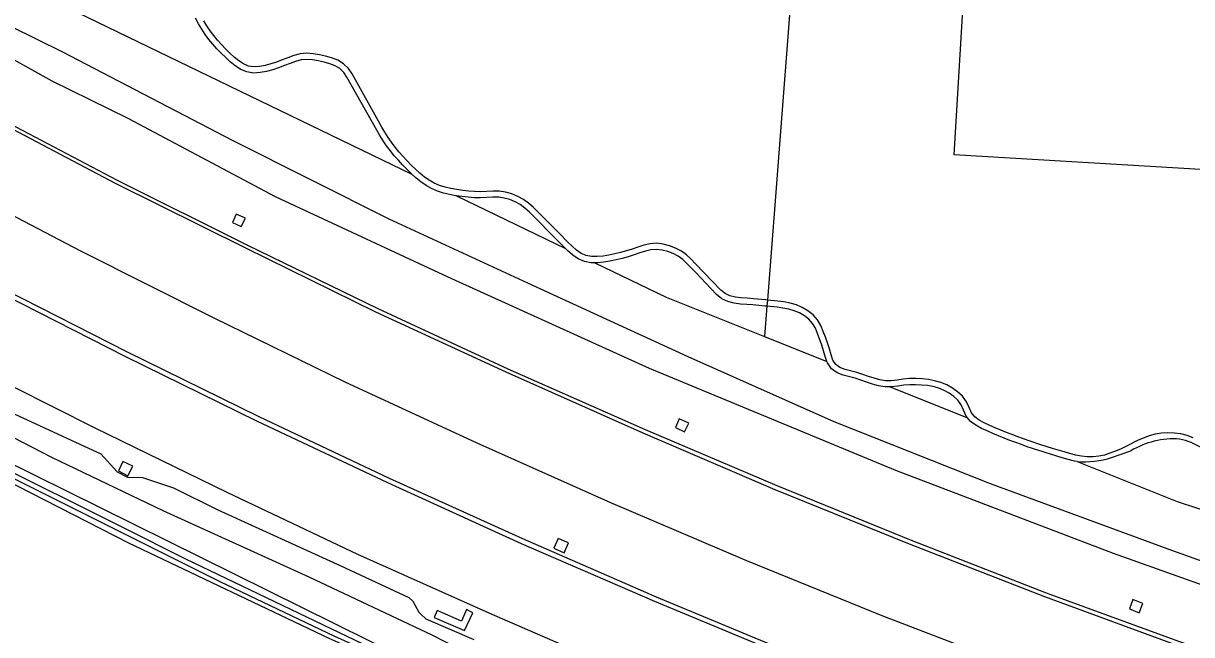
# Model space of a CAD drawing. Extents: x 126000 to 131009, y 393000 to 395500.
# Drawn here: x 127410.4 to 127601.7, y 394539.9 to 394640.1 of the extents above; entities that cross this region are included whole.
import ezdxf

# ---------------------------------------------------------------- set-up
doc = ezdxf.new("R2010")
doc.units = 0
for name, color, linetype in [('gg-knt-BGT kruinlijn', 7, 'Continuous'), ('gg-knt-onverhard', 7, 'Continuous'), ('gg-kntw-bovenkant insteek waterloop', 7, 'Continuous'), ('gt-grn-groengrens', 7, 'Continuous'), ('gt-grn-weggrens', 7, 'Continuous'), ('gx-grn-maaiveld', 7, 'Continuous')]:
    doc.layers.add(name, color=color, linetype=linetype)

msp = doc.modelspace()

# ---------------------------------------------------------------- linework, layer by layer
at = {"layer": 'gg-knt-BGT kruinlijn'}
for p, q in [((127405.24, 394577.71), (127423.03, 394569.53)), ((127423.03, 394569.53), (127425.74, 394566.6)), ((127425.74, 394566.6), (127427.42, 394565.7)), ((127427.42, 394565.7), (127429.85, 394565.67)), ((127429.85, 394565.67), (127434.92, 394563.97)), ((127434.92, 394563.97), (127442.23, 394560.36)), ((127442.23, 394560.36), (127462.36, 394551.16)), ((127462.36, 394551.16), (127473.49, 394545.99)), ((127473.49, 394545.99), (127474.12, 394545.39)), ((127474.12, 394545.39), (127475.13, 394543.59)), ((127475.13, 394543.59), (127475.46, 394543.26)), ((127475.46, 394543.26), (127476.29, 394542.47)), ((127476.29, 394542.47), (127484.12, 394539.1))]:
    msp.add_line(p, q, dxfattribs=at)
at = {"layer": 'gg-knt-onverhard'}
msp.add_line((127588.59, 394568.93), (127591.74, 394570.02), dxfattribs=at)
for points in [[(127473.95, 394615.4), (127473.88, 394615.46), (127473.16, 394616.18), (127472.46, 394616.91), (127471.77, 394617.65), (127471.1, 394618.41), (127470.46, 394619.2), (127469.84, 394620.01), (127469.26, 394620.86), (127468.72, 394621.73), (127468.22, 394622.6), (127463.33, 394631.3), (127462.82, 394632.07), (127462.17, 394632.68), (127461.4, 394633.14), (127460.52, 394633.48), (127459.6, 394633.74), (127458.65, 394633.94), (127457.69, 394634.11), (127456.76, 394634.19), (127455.85, 394634.11), (127454.95, 394633.87), (127454.04, 394633.54), (127453.11, 394633.17), (127452.16, 394632.8), (127451.19, 394632.48), (127450.19, 394632.22), (127449.16, 394632.02), (127448.07, 394631.96), (127446.97, 394632.13), (127445.96, 394632.56), (127445.05, 394633.13), (127444.24, 394633.79), (127443.49, 394634.48), (127442.76, 394635.2), (127442.06, 394635.93), (127441.38, 394636.69), (127440.74, 394637.48), (127440.13, 394638.3), (127439.56, 394639.15), (127439.02, 394640.03), (127438.54, 394640.93)], [(127532.22, 394594.72), (127531.9, 394594.75), (127529.91, 394594.96), (127528.9, 394595.03), (127527.91, 394595.09), (127526.97, 394595.2), (127526.08, 394595.42), (127525.27, 394595.81), (127524.56, 394596.37), (127520.45, 394600.7), (127519.74, 394601.42), (127518.98, 394602.13), (127518.13, 394602.78), (127517.18, 394603.27), (127516.19, 394603.64), (127515.16, 394603.9), (127514.09, 394604.04), (127513.01, 394603.98), (127511.97, 394603.75), (127510.99, 394603.43), (127510.04, 394603.1), (127509.11, 394602.79), (127508.17, 394602.53), (127507.21, 394602.3), (127506.25, 394602.11), (127505.29, 394601.96), (127504.33, 394601.86), (127503.4, 394601.86), (127502.52, 394602.02), (127501.7, 394602.38), (127500.95, 394602.91), (127500.23, 394603.55), (127499.53, 394604.23), (127498.14, 394605.66), (127496.73, 394607.08), (127494.62, 394609.22), (127493.89, 394609.93), (127493.11, 394610.62), (127492.25, 394611.23), (127491.33, 394611.74), (127490.35, 394612.15), (127489.33, 394612.44), (127488.27, 394612.59), (127487.22, 394612.6), (127485.23, 394612.49), (127484.26, 394612.51), (127483.29, 394612.59), (127482.31, 394612.7), (127481.34, 394612.84), (127480.38, 394613.01), (127479.44, 394613.24), (127478.53, 394613.54), (127477.65, 394613.91), (127476.82, 394614.37), (127476.03, 394614.91), (127475.28, 394615.52), (127474.57, 394616.18), (127473.87, 394616.88), (127473.19, 394617.59), (127472.51, 394618.32), (127471.86, 394619.06), (127471.24, 394619.82), (127470.65, 394620.6), (127470.1, 394621.4), (127469.58, 394622.24), (127469.09, 394623.1), (127464.18, 394631.83), (127463.58, 394632.72), (127462.78, 394633.49), (127461.83, 394634.04), (127460.84, 394634.43), (127459.84, 394634.71), (127458.84, 394634.92), (127457.82, 394635.1), (127456.76, 394635.19), (127455.68, 394635.1), (127454.65, 394634.83), (127453.68, 394634.47), (127452.75, 394634.1), (127451.83, 394633.74), (127450.9, 394633.44), (127449.97, 394633.2), (127449.04, 394633.01), (127448.12, 394632.96), (127447.25, 394633.1), (127446.42, 394633.45), (127445.64, 394633.95), (127444.9, 394634.55), (127444.18, 394635.21), (127443.48, 394635.9), (127442.8, 394636.61), (127442.14, 394637.34), (127441.53, 394638.1), (127440.94, 394638.88), (127440.4, 394639.69), (127439.89, 394640.53)], [(127481.31, 394611.83), (127481.18, 394611.85), (127480.17, 394612.03), (127479.17, 394612.28), (127478.18, 394612.6), (127477.21, 394613.01), (127476.3, 394613.52), (127475.43, 394614.11), (127474.63, 394614.76), (127473.95, 394615.4)], [(127499.17, 394603.18), (127498.82, 394603.52), (127497.42, 394604.96), (127493.92, 394608.51), (127493.21, 394609.2), (127492.49, 394609.83), (127491.72, 394610.38), (127490.89, 394610.84), (127490.02, 394611.21), (127489.12, 394611.46), (127488.2, 394611.59), (127487.25, 394611.6), (127485.25, 394611.49), (127484.21, 394611.51), (127483.19, 394611.6), (127482.19, 394611.71), (127481.31, 394611.83)], [(127503.96, 394600.86), (127503.31, 394600.86), (127502.23, 394601.06), (127501.21, 394601.5), (127500.33, 394602.12), (127499.55, 394602.81), (127499.17, 394603.18)], [(127532.14, 394593.72), (127531.8, 394593.75), (127529.82, 394593.96), (127528.84, 394594.03), (127527.83, 394594.09), (127526.79, 394594.21), (127525.74, 394594.48), (127524.74, 394594.95), (127523.88, 394595.63), (127520.42, 394599.29), (127519.73, 394600.01), (127519.04, 394600.71), (127518.34, 394601.37), (127517.59, 394601.93), (127516.77, 394602.36), (127515.89, 394602.68), (127514.97, 394602.92), (127514.06, 394603.03), (127513.14, 394602.99), (127512.23, 394602.78), (127511.31, 394602.49), (127510.37, 394602.16), (127509.4, 394601.84), (127508.42, 394601.56), (127507.43, 394601.33), (127506.43, 394601.13), (127505.42, 394600.96), (127504.38, 394600.86), (127503.96, 394600.86)], [(127541.97, 394584.66), (127541.69, 394585.47), (127541.42, 394586.44), (127541.11, 394587.37), (127540.43, 394589.23), (127540.07, 394590.11), (127539.6, 394590.9), (127539, 394591.58), (127538.28, 394592.16), (127537.47, 394592.62), (127536.61, 394592.99), (127535.7, 394593.26), (127534.76, 394593.43), (127533.79, 394593.55), (127532.14, 394593.72)], [(127601.92, 394572.16), (127600.94, 394572.52), (127599.92, 394572.78), (127598.87, 394572.93), (127597.82, 394572.96), (127596.78, 394572.89), (127595.74, 394572.73), (127594.73, 394572.47), (127593.75, 394572.12), (127592.8, 394571.7), (127591.02, 394570.77), (127590.15, 394570.34), (127589.24, 394569.97), (127588.32, 394569.63), (127587.4, 394569.33), (127586.48, 394569.12), (127585.55, 394569.02), (127584.6, 394569.04), (127583.65, 394569.15), (127582.69, 394569.33), (127581.75, 394569.56), (127580.8, 394569.83), (127578.89, 394570.41), (127576.99, 394571.02), (127575.11, 394571.65), (127574.17, 394571.98), (127573.23, 394572.32), (127572.3, 394572.67), (127571.38, 394573.03), (127569.54, 394573.8), (127568.63, 394574.19), (127567.74, 394574.6), (127566.9, 394575.05), (127566.18, 394575.57), (127565.64, 394576.26), (127565.23, 394577.11), (127564.8, 394578.05), (127564.17, 394578.96), (127563.36, 394579.69), (127562.5, 394580.3), (127561.59, 394580.82), (127560.61, 394581.24), (127559.59, 394581.52), (127558.57, 394581.7), (127557.54, 394581.81), (127556.52, 394581.86), (127555.48, 394581.86), (127554.45, 394581.76), (127553.46, 394581.62), (127552.5, 394581.52), (127551.56, 394581.52), (127550.64, 394581.66), (127549.71, 394581.91), (127548.79, 394582.22), (127547.85, 394582.56), (127546.87, 394582.88), (127544.95, 394583.37), (127544.1, 394583.7), (127543.42, 394584.2), (127542.95, 394584.9), (127542.65, 394585.77), (127542.38, 394586.73), (127542.05, 394587.7), (127541.72, 394588.64), (127541.36, 394589.59), (127540.96, 394590.56), (127540.42, 394591.49), (127539.69, 394592.31), (127538.85, 394592.98), (127537.92, 394593.52), (127536.95, 394593.94), (127535.94, 394594.23), (127534.91, 394594.42), (127533.9, 394594.55), (127532.22, 394594.72)], [(127552.32, 394580.52), (127551.49, 394580.52), (127550.43, 394580.68), (127549.43, 394580.95), (127548.46, 394581.27), (127547.52, 394581.61), (127546.59, 394581.92), (127544.64, 394582.42), (127543.62, 394582.81), (127542.69, 394583.49), (127542.04, 394584.45), (127541.97, 394584.66)], [(127565.01, 394575.45), (127564.78, 394575.73), (127564.33, 394576.68), (127563.92, 394577.56), (127563.42, 394578.3), (127562.74, 394578.91), (127561.96, 394579.46), (127561.14, 394579.93), (127560.28, 394580.3), (127559.38, 394580.55), (127558.43, 394580.71), (127557.46, 394580.81), (127556.49, 394580.86), (127555.53, 394580.86), (127554.57, 394580.77), (127553.58, 394580.63), (127552.55, 394580.52), (127552.32, 394580.52)], [(127582.95, 394568.26), (127582.49, 394568.35), (127581.49, 394568.59), (127580.51, 394568.87), (127578.6, 394569.46), (127576.68, 394570.07), (127574.78, 394570.7), (127573.83, 394571.04), (127572.88, 394571.38), (127571.94, 394571.74), (127571.01, 394572.11), (127569.15, 394572.88), (127568.23, 394573.28), (127567.3, 394573.7), (127566.37, 394574.2), (127565.48, 394574.85), (127565.01, 394575.45)]]:
    msp.add_lwpolyline(points, dxfattribs=at)
for centre, radius, start, end in [((127598.83, 394558.16), 13.82, 86.3128, 120.8725), ((127596.5, 394558.46), 13.87, 44.0919, 76.5704), ((127584.12, 394582.44), 14.23, 265.2954, 288.306)]:
    msp.add_arc(centre, radius, start, end, dxfattribs=at)
at = {"layer": 'gg-kntw-bovenkant insteek waterloop'}
msp.add_lwpolyline([(127399.92, 394643.73), (127416.68, 394635.5), (127444.65, 394620.9), (127470.23, 394608.05), (127495.03, 394596.56), (127519.2, 394585.46), (127543.09, 394574.81), (127568.67, 394564.68), (127597.82, 394553.93), (127620.91, 394545.66)], dxfattribs=at)
at = {"layer": 'gt-grn-groengrens'}
for p, q in [((127537.62, 394664.49), (127532.22, 394594.72)), ((127412.72, 394645.05), (127473.95, 394615.4)), ((127481.31, 394611.83), (127499.17, 394603.18)), ((127503.96, 394600.86), (127515.63, 394595.21)), ((127515.63, 394595.21), (127531.75, 394588.75)), ((127532.14, 394593.72), (127531.75, 394588.75)), ((127531.75, 394588.75), (127541.97, 394584.66)), ((127552.32, 394580.52), (127565.01, 394575.45)), ((127582.95, 394568.26), (127599.32, 394561.71)), ((127599.32, 394561.71), (127634.58, 394550.18))]:
    msp.add_line(p, q, dxfattribs=at)
msp.add_lwpolyline([(127726.39, 394681.44), (127720.05, 394619.06), (127622.4, 394615), (127562.8, 394618.55), (127565.69, 394666.99)], dxfattribs=at)
at = {"layer": 'gt-grn-weggrens'}
msp.add_line((127532.22, 394594.72), (127532.14, 394593.72), dxfattribs=at)
at = {"layer": 'gx-grn-maaiveld'}
for points in [[(127315.39, 394689.39), (127325.64, 394683.07), (127347.96, 394669.32), (127367.98, 394657), (127395.86, 394641.36), (127415.03, 394630.7), (127427.47, 394624.54), (127451.62, 394611.69), (127479.87, 394598.57), (127512.87, 394583.57), (127553.18, 394566.85), (127588.83, 394553.25), (127611.24, 394545.24), (127619.3, 394542.49)], [(127636.85, 394525.15), (127622.98, 394529.82), (127600.52, 394537.67), (127577.65, 394546.08), (127555.47, 394554.72), (127533.5, 394563.61), (127511.88, 394572.93), (127489.45, 394582.91), (127468.1, 394592.78), (127446.77, 394603.22), (127425.46, 394613.87), (127404.58, 394624.82), (127383.53, 394636.21), (127362.85, 394647.8), (127342.3, 394659.88), (127321.92, 394672.21), (127306.67, 394681.81)], [(127307.22, 394682.29), (127322.17, 394672.94), (127342.7, 394660.38), (127363.17, 394648.3), (127383.85, 394636.74), (127404.89, 394625.35), (127425.71, 394614.41), (127447.04, 394603.74), (127468.4, 394593.36), (127489.71, 394583.49), (127512.2, 394573.52), (127533.76, 394564.32), (127555.76, 394555.39), (127577.89, 394546.74), (127600.75, 394538.37), (127623.25, 394530.51), (127637.38, 394525.77)], [(127627.94, 394514.78), (127618.64, 394517.98), (127595.78, 394525.93), (127573.34, 394534.39), (127551.03, 394542.96), (127528.82, 394552.01), (127506.55, 394561.48), (127484.69, 394571.25), (127463.07, 394581.27), (127441.58, 394591.76), (127419.75, 394602.78), (127398.76, 394613.75), (127377.48, 394625.23), (127356.74, 394636.8), (127335.97, 394649.01), (127315.58, 394661.28), (127296.8, 394673.24)], [(127287.37, 394665.04), (127303.98, 394654.57), (127324.04, 394642.32), (127344.44, 394630.09), (127365.29, 394618.19), (127385.92, 394606.97), (127407.13, 394595.67), (127427.09, 394585.48), (127448.56, 394574.96), (127469.97, 394564.84), (127491.89, 394554.81), (127513.74, 394545.38), (127535.76, 394536.18), (127557.73, 394527.57), (127579.85, 394519.24), (127602.25, 394511.1), (127619.66, 394505.15)], [(127620.28, 394505.87), (127602.45, 394511.74), (127580.08, 394519.87), (127557.98, 394528.12), (127536, 394536.88), (127514.03, 394546.04), (127492.15, 394555.59), (127470.31, 394565.5), (127448.96, 394575.59), (127427.43, 394586.2), (127407.49, 394596.38), (127386.28, 394607.65), (127365.72, 394618.88), (127344.85, 394630.81), (127324.37, 394643.04), (127304.37, 394655.24), (127288.04, 394665.63)], [(127277.52, 394656.49), (127297.2, 394644), (127317.69, 394631.33), (127338.49, 394618.88), (127359, 394607.09), (127380.49, 394595.36), (127401.84, 394583.97), (127422.05, 394573.8), (127443.67, 394563.22), (127465.09, 394553.08), (127487.09, 394543.24), (127508.96, 394533.71), (127530.94, 394524.61), (127553.53, 394515.69), (127575.88, 394507.26), (127598.84, 394499.02), (127610.67, 394494.69)], [(127604.43, 394487.43), (127573.16, 394499.45), (127561.38, 394503.92), (127550.32, 394508.93), (127540.09, 394513.08), (127515.03, 394523.49), (127489.85, 394533.36), (127477.32, 394539.78), (127457.18, 394549.33), (127433.23, 394560.17), (127415, 394568.92), (127391.41, 394581.09), (127368.32, 394593.59), (127359.57, 394598.02), (127354.43, 394600.72), (127350.62, 394602.89), (127348.67, 394604.19), (127337.43, 394611.3), (127303.88, 394632.21)], [(127444.62, 394607.47), (127446.04, 394606.81), (127446.74, 394608.16), (127445.23, 394608.83), (127444.62, 394607.47)], [(127354.02, 394595.59), (127354.7, 394596.86), (127379.21, 394582.39), (127472.35, 394536.27), (127484.23, 394531.3), (127553.6, 394502.24)], [(127354.02, 394595.59), (127362.93, 394590.36), (127377.53, 394582.21), (127404.62, 394568.45), (127426.46, 394557.58), (127436.93, 394552.32), (127469.91, 394536.44), (127483.02, 394530.57), (127519.39, 394515.51), (127560.72, 394497.6), (127569.72, 394494.34), (127599.59, 394483.78), (127610.07, 394480.05)], [(127350.53, 394594.94), (127350.88, 394594.72), (127379.86, 394579.39), (127427.56, 394554.95), (127460.41, 394539.31), (127500.66, 394521.36), (127526.03, 394510.08), (127534.52, 394506.4), (127558.97, 394496.09), (127590.77, 394484.84), (127646.37, 394466.58)], [(128070.86, 394399.9), (128038.39, 394400.99), (128016.91, 394402.16), (127987.32, 394403.98), (127962.28, 394405.35), (127932.23, 394409.26), (127863.94, 394418.35), (127834.55, 394423.46), (127788.95, 394431.62), (127760.14, 394436.7), (127732.7, 394443.87), (127683.16, 394457.09), (127659.49, 394463.43), (127625.43, 394473.84), (127595.93, 394483.99), (127562.45, 394495.92), (127532.7, 394508.61), (127485.91, 394528.52), (127461.39, 394539.56), (127442.6, 394548.56), (127397.02, 394571.31), (127358.11, 394591.97), (127353.58, 394594.75)], [(127517.18, 394573.85), (127518.66, 394573.15), (127519.33, 394574.57), (127517.74, 394575.25), (127517.18, 394573.85)], [(127425.92, 394566.73), (127427.48, 394565.9), (127428.28, 394567.5), (127426.65, 394568.27), (127425.92, 394566.73)], [(127497.22, 394554.05), (127498.94, 394553.31), (127499.63, 394554.93), (127497.92, 394555.64), (127497.22, 394554.05)], [(127482.11, 394542.12), (127478.14, 394543.86), (127477.64, 394542.72), (127482.61, 394540.55), (127483.95, 394543.48), (127482.91, 394544), (127482.11, 394542.12)], [(127591.53, 394544.13), (127593.1, 394543.45), (127593.68, 394544.98), (127592.06, 394545.67), (127591.53, 394544.13)]]:
    msp.add_lwpolyline(points, dxfattribs=at)

doc.saveas('drawing.dxf')
